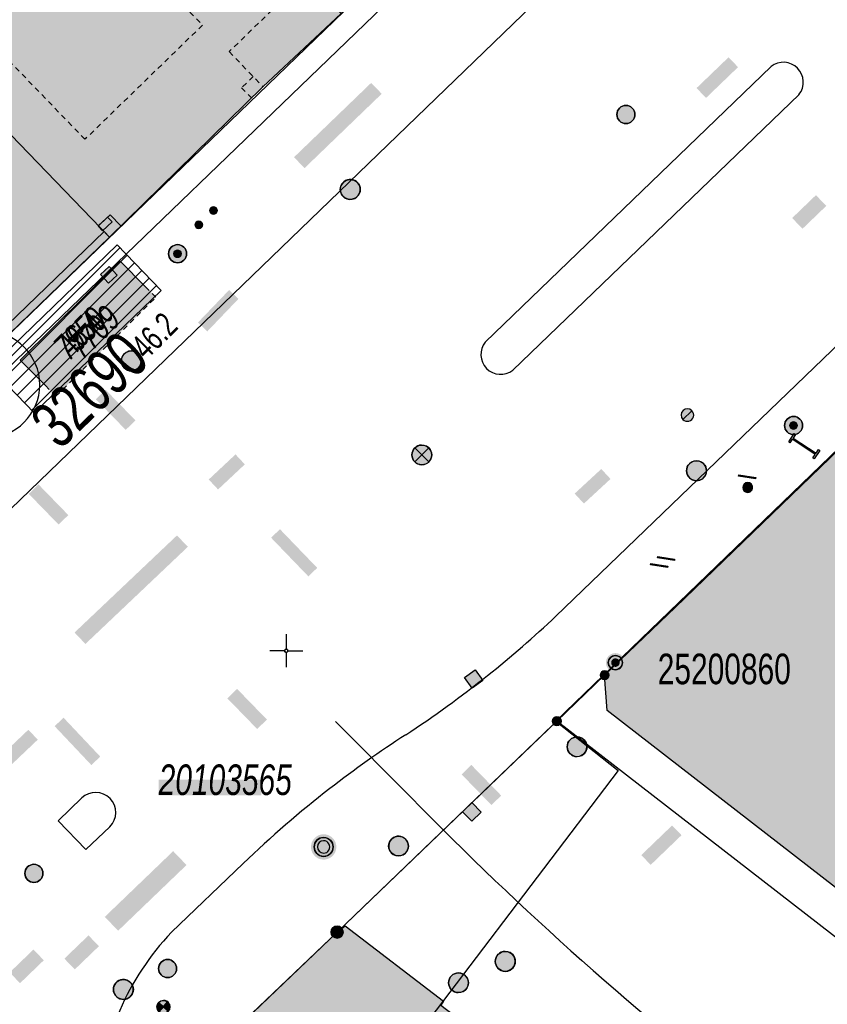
# Model space of a CAD drawing. Header units: metres. Extents: x 2695560 to 2696939, y 1260491 to 1262050.
# Tile 669 of 1005: x 2696066 to 2696097, y 1261336 to 1261374. Entities that reach past the tile are written whole.
import ezdxf

# ---------------------------------------------------------------- set-up
doc = ezdxf.new("R2010")
doc.units = ezdxf.units.M
doc.linetypes.add('AUSGEZOGEN', pattern=[0])
doc.linetypes.add('VERDECKT2_S2', pattern=[0.36, 0.2, -0.16])
for name, color, linetype in [('XR$1$AV_Flächen (EO)', 7, 'AUSGEZOGEN'), ('XR$1$AV_Gebäudeflächen (BB)', 7, 'AUSGEZOGEN'), ('XR$1$AV_Gebäudeflächen (EO)', 7, 'AUSGEZOGEN'), ('XR$1$AV_Gebäudeflächen ut.', 7, 'AUSGEZOGEN'), ('XR$1$AV_Grenzpunkte', 7, 'AUSGEZOGEN'), ('XR$1$AV_Haus-Nr.', 7, 'AUSGEZOGEN'), ('XR$1$AV_Höhenfixpunkt-Nr.', 7, 'AUSGEZOGEN'), ('XR$1$AV_Höhenfixpunkte', 7, 'AUSGEZOGEN'), ('XR$1$AV_Koordinatennetzpunkte', 7, 'AUSGEZOGEN'), ('XR$1$AV_Lagefixpunkt-Nr.', 7, 'AUSGEZOGEN'), ('XR$1$AV_Lagefixpunkte', 7, 'AUSGEZOGEN'), ('XR$1$AV_Linien (BB)', 7, 'AUSGEZOGEN'), ('XR$1$AV_Linien (EO)', 7, 'AUSGEZOGEN'), ('XR$1$AV_Proj. EO-Gebäude', 7, 'AUSGEZOGEN'), ('XR$1$AV_Proj. Gebäude-ID', 7, 'AUSGEZOGEN'), ('XR$1$AV_Proj. Haus-Nr.', 7, 'AUSGEZOGEN'), ('XR$1$AV_Proj. Versicherung-Nr.', 7, 'AUSGEZOGEN'), ('XR$1$AV_Versicherung-Nr.', 7, 'AUSGEZOGEN'), ('XR$1$AW_LK_Schachtdeckel', 24, 'AUSGEZOGEN'), ('XR$1$EW_LK_Bauwerk', 1, 'AUSGEZOGEN'), ('XR$1$EW_LK_Knoten', 1, 'AUSGEZOGEN'), ('XR$1$GR_Baum', 94, 'AUSGEZOGEN'), ('XR$1$Liegenschaftsgrenzen', 7, 'AUSGEZOGEN'), ('XR$1$PFAV', 255, 'AUSGEZOGEN'), ('XR$1$PFAW', 255, 'AUSGEZOGEN'), ('XR$1$PFEW', 255, 'AUSGEZOGEN'), ('XR$1$PFWA', 255, 'AUSGEZOGEN'), ('XR$1$RAEW', 8, 'AUSGEZOGEN'), ('XR$1$RP_Abstandslinie', 7, 'AUSGEZOGEN'), ('XR$1$WA_LK_Absperrarmatur', 171, 'AUSGEZOGEN'), ('XR$1$WA_LK_Rohrleitungsteil', 171, 'AUSGEZOGEN')]:
    doc.layers.add(name, color=color, linetype=linetype)
doc.styles.add('ARIAL', font='arial.ttf')

# ---------------------------------------------------------------- blocks, each defined once
blk = doc.blocks.new('COMPLEXOBJECT_93')
at = {"layer": 'XR$1$AV_Linien (BB)', "color": 7, "linetype": 'AUSGEZOGEN', "transparency": 33554687}
for p, q in [((6082.559, 11361.733), (6093.415, 11372.201)), ((6094.472, 11371.137), (6083.603, 11360.657))]:
    blk.add_line(p, q, dxfattribs=at)
for centre, start, end in [((6093.881, 11371.607), 321.4935, 128.1283), ((6083.146, 11361.258), 141.0027, 307.2678)]:
    blk.add_arc(centre, 0.755, start, end, dxfattribs=at)
blk = doc.blocks.new('COMPLEXOBJECT_507')
at = {"layer": 'XR$1$AV_Linien (BB)', "color": 7, "linetype": 'AUSGEZOGEN', "transparency": 33554687}
blk.add_line((6066.335, 11343.535), (6067.231, 11344.408), dxfattribs=at)
blk.add_lwpolyline([(6068.3, 11343.311), (6067.381, 11342.444), (6066.335, 11343.535)], dxfattribs=at)
blk.add_arc((6067.757, 11343.852), 0.766, 315.112, 133.4068, dxfattribs=at)
blk = doc.blocks.new('COMPLEXOBJECT_512')
at = {"layer": 'XR$1$AV_Linien (BB)', "color": 7, "linetype": 'AUSGEZOGEN', "transparency": 33554687}
blk.add_line((6070.639, 11339.302), (6073.367, 11341.92), dxfattribs=at)
for centre, radius, start, end in [((6078.07, 11332.248), 10.246, 136.4899, 176.5012), ((6073.825, 11332.353), 6.004, 175.0341, 196.9075)]:
    blk.add_arc(centre, radius, start, end, dxfattribs=at)
blk = doc.blocks.new('COMPLEXOBJECT_570')
at = {"layer": 'XR$1$AV_Linien (BB)', "color": 7, "linetype": 'AUSGEZOGEN', "transparency": 33554687}
blk.add_line((6085.241, 11351.316), (6111.897, 11376.996), dxfattribs=at)
blk = doc.blocks.new('COMPLEXOBJECT_579')
at = {"layer": 'XR$1$AV_Linien (BB)', "color": 7, "linetype": 'AUSGEZOGEN', "transparency": 33554687}
for centre, radius, start, end in [((6056.332, 11381.975), 42.14, 308.6407, 313.3174), ((6056.663, 11381.611), 41.648, 303.3111, 308.5967), ((6101.791, 11312.366), 41.005, 122.8704, 127.805), ((6101.731, 11312.442), 40.908, 127.8036, 133.8964)]:
    blk.add_arc(centre, radius, start, end, dxfattribs=at)
blk = doc.blocks.new('COMPLEXOBJECT_580')
at = {"layer": 'XR$1$AV_Linien (BB)', "color": 7, "linetype": 'AUSGEZOGEN', "transparency": 33554687}
blk.add_lwpolyline([(6136.627, 11424.848), (6097.926, 11387.652), (6064.172, 11355.04)], dxfattribs=at)
blk = doc.blocks.new('COMPLEXOBJECT_1003')
at = {"layer": 'XR$1$AV_Linien (EO)', "color": 7, "linetype": 'AUSGEZOGEN', "transparency": 33554687}
blk.add_line((6079.729, 11344.44), (6076.867, 11347.31), dxfattribs=at)
blk.add_arc((6170.06, 11432.466), 126.128, 224.25949, 232.43054, dxfattribs=at)
blk = doc.blocks.new('COMPLEXOBJECT_1418')
at = {"layer": 'XR$1$Liegenschaftsgrenzen', "color": 7, "linetype": 'AUSGEZOGEN', "transparency": 33554687}
blk.add_lwpolyline([(6124.23, 11384.94), (6087.09, 11349.07), (6085.277, 11347.328)], dxfattribs=at)
blk = doc.blocks.new('BWAV1')
at = {"layer": 'XR$1$PFAV', "transparency": 33554687}
blk.add_hatch(color=7, dxfattribs=at).paths.add_polyline_path([(0.67, 0), (0.656, 0.135), (0.616, 0.264), (0.55, 0.383), (0.462, 0.486), (0.354, 0.569), (0.233, 0.628), (0.101, 0.662), (-0.034, 0.669), (-0.168, 0.649), (-0.295, 0.602), (-0.41, 0.53), (-0.508, 0.436), (-0.586, 0.325), (-0.639, 0.201), (-0.667, 0.068), (-0.667, -0.068), (-0.639, -0.201), (-0.586, -0.325), (-0.508, -0.436), (-0.41, -0.53), (-0.295, -0.602), (-0.168, -0.649), (-0.034, -0.669), (0.101, -0.662), (0.233, -0.628), (0.354, -0.569), (0.462, -0.486), (0.55, -0.383), (0.616, -0.264), (0.656, -0.135)])
at = {"color": 7, "transparency": 33554687}
for radius, start, end in [(0.5, 91.1948, 268.8052), (0.326, 91.1948, 268.8052), (0.5, 268.8052, 91.1948), (0.326, 268.8052, 91.1948)]:
    blk.add_arc((0, 0), radius, start, end, dxfattribs=at)
at = {"layer": 'XR$1$PFAV', "transparency": 33554687}
blk.add_circle((0, 0), 0.5, dxfattribs=at)
blk = doc.blocks.new('BAV15')
at = {"layer": 'XR$1$PFAV', "transparency": 33554687}
blk.add_hatch(color=7, dxfattribs=at).paths.add_polyline_path([(0.5, 0), (0.49, 0.101), (0.459, 0.197), (0.41, 0.286), (0.344, 0.362), (0.264, 0.424), (0.174, 0.469), (0.076, 0.494), (-0.025, 0.499), (-0.125, 0.484), (-0.22, 0.449), (-0.306, 0.395), (-0.379, 0.326), (-0.437, 0.243), (-0.477, 0.15), (-0.497, 0.051), (-0.497, -0.051), (-0.477, -0.15), (-0.437, -0.243), (-0.379, -0.326), (-0.306, -0.395), (-0.22, -0.449), (-0.125, -0.484), (-0.025, -0.499), (0.076, -0.494), (0.174, -0.469), (0.264, -0.424), (0.344, -0.362), (0.41, -0.286), (0.459, -0.197), (0.49, -0.101)])
at = {"color": 7, "transparency": 33554687}
for start, end in [(90, 270), (270, 90)]:
    blk.add_arc((0, 0), 0.5, start, end, dxfattribs=at)
at = {"layer": 'XR$1$PFAV', "transparency": 33554687}
blk.add_circle((0, 0), 0.5, dxfattribs=at)
blk = doc.blocks.new('BWAV18')
at = {"true_color": 0x000000, "transparency": 33554687}
blk.add_hatch(color=18, dxfattribs=at).paths.add_polyline_path([(0.3, 0), (0.294, 0.06), (0.276, 0.118), (0.246, 0.171), (0.207, 0.217), (0.159, 0.255), (0.104, 0.281), (0.045, 0.297), (-0.015, 0.3), (-0.075, 0.29), (-0.132, 0.269), (-0.184, 0.237), (-0.228, 0.195), (-0.262, 0.146), (-0.286, 0.09), (-0.298, 0.03), (-0.298, -0.03), (-0.286, -0.09), (-0.262, -0.146), (-0.228, -0.195), (-0.184, -0.237), (-0.132, -0.269), (-0.075, -0.29), (-0.015, -0.3), (0.045, -0.297), (0.104, -0.281), (0.159, -0.255), (0.207, -0.217), (0.246, -0.171), (0.276, -0.118), (0.294, -0.06)])
at = {"layer": 'XR$1$PFAV', "transparency": 33554687}
blk.add_hatch(color=7, dxfattribs=at).paths.add_polyline_path([(0.67, 0), (0.656, 0.135), (0.616, 0.264), (0.55, 0.383), (0.462, 0.486), (0.354, 0.569), (0.233, 0.628), (0.101, 0.662), (-0.034, 0.669), (-0.168, 0.649), (-0.295, 0.602), (-0.41, 0.53), (-0.508, 0.436), (-0.586, 0.325), (-0.639, 0.201), (-0.667, 0.068), (-0.667, -0.068), (-0.639, -0.201), (-0.586, -0.325), (-0.508, -0.436), (-0.41, -0.53), (-0.295, -0.602), (-0.168, -0.649), (-0.034, -0.669), (0.101, -0.662), (0.233, -0.628), (0.354, -0.569), (0.462, -0.486), (0.55, -0.383), (0.616, -0.264), (0.656, -0.135)])
at = {"color": 7, "transparency": 33554687}
for start, end in [(91.19481, 268.80519), (268.80519, 91.19481)]:
    blk.add_arc((0, 0), 0.5, start, end, dxfattribs=at)
at = {"layer": 'XR$1$PFAV', "transparency": 33554687}
blk.add_circle((0, 0), 0.5, dxfattribs=at)
blk = doc.blocks.new('BAV2041')
at = {"color": 7, "transparency": 33554687}
for p, q in [((0, 0.5), (0, 0.05)), ((-0.05, 0), (-0.5, 0)), ((0.05, 0), (0.5, 0)), ((0, -0.05), (0, -0.5))]:
    blk.add_line(p, q, dxfattribs=at)
blk.add_circle((0, 0), 0.05, dxfattribs=at)
for start, end in [(90, 270), (270, 90)]:
    blk.add_arc((0, 0), 0.05, start, end, dxfattribs=at)
blk = doc.blocks.new('WBGR1')
at = {"color": 94, "transparency": 33554687}
for radius, start, end in [(1, 90, 270), (1, 270, 90), (0.05, 90, 270), (0.05, 270, 90)]:
    blk.add_arc((0, 0), radius, start, end, dxfattribs=at)
blk = doc.blocks.new('BAW2082')
at = {"layer": 'XR$1$PFAW', "transparency": 33554687}
blk.add_hatch(color=7, dxfattribs=at).paths.add_polyline_path([(0.509, -0.003), (0.499, 0.098), (0.469, 0.194), (0.42, 0.283), (0.354, 0.359), (0.274, 0.421), (0.183, 0.466), (0.085, 0.491), (-0.016, 0.496), (-0.116, 0.481), (-0.211, 0.446), (-0.297, 0.392), (-0.37, 0.323), (-0.428, 0.24), (-0.468, 0.147), (-0.488, 0.047), (-0.488, -0.054), (-0.468, -0.153), (-0.428, -0.246), (-0.37, -0.329), (-0.297, -0.398), (-0.211, -0.452), (-0.116, -0.487), (-0.016, -0.502), (0.085, -0.497), (0.183, -0.472), (0.274, -0.427), (0.354, -0.366), (0.42, -0.289), (0.469, -0.2), (0.499, -0.104)])
at = {"transparency": 33554687}
for start, end in [(91.1948, 268.8052), (268.8052, 91.1948)]:
    blk.add_arc((0.01, 0), 0.5, start, end, dxfattribs=at)
at = {"layer": 'XR$1$PFAW', "transparency": 33554687}
blk.add_circle((0.009, -0.003), 0.5, dxfattribs=at)
blk = doc.blocks.new('BAW2088')
at = {"layer": 'XR$1$PFAW', "transparency": 33554687}
blk.add_hatch(color=253, dxfattribs=at).paths.add_polyline_path([(0.51, 0), (0.5, 0.101), (0.47, 0.197), (0.421, 0.286), (0.355, 0.362), (0.275, 0.424), (0.184, 0.469), (0.086, 0.494), (-0.015, 0.499), (-0.115, 0.484), (-0.21, 0.449), (-0.296, 0.395), (-0.369, 0.326), (-0.427, 0.243), (-0.467, 0.15), (-0.487, 0.051), (-0.487, -0.051), (-0.467, -0.15), (-0.427, -0.243), (-0.369, -0.326), (-0.296, -0.395), (-0.21, -0.449), (-0.115, -0.484), (-0.015, -0.499), (0.086, -0.494), (0.184, -0.469), (0.275, -0.424), (0.355, -0.362), (0.421, -0.286), (0.47, -0.197), (0.5, -0.101)])
at = {"transparency": 33554687}
for start, end in [(91.1948, 268.8052), (268.8052, 91.1948)]:
    blk.add_arc((0.01, 0), 0.5, start, end, dxfattribs=at)
at = {"layer": 'XR$1$PFAW', "transparency": 33554687}
blk.add_circle((0.01, 0), 0.5, dxfattribs=at)
blk = doc.blocks.new('BAW2089')
at = {"layer": 'XR$1$PFAW', "transparency": 33554687}
blk.add_hatch(color=7, dxfattribs=at).paths.add_polyline_path([(-0.5, 0.5), (-0.5, -0.5), (0.5, -0.5), (0.5, 0.5)])
at = {"transparency": 33554687}
blk.add_lwpolyline([(-0.5, 0.5), (0.5, 0.5), (0.5, -0.5), (-0.5, -0.5), (-0.5, 0.5)], close=True, dxfattribs=at)
at = {"layer": 'XR$1$PFAW', "transparency": 33554687}
blk.add_lwpolyline([(-0.5, 0.5), (0.5, 0.5), (0.5, -0.5), (-0.5, -0.5), (-0.5, 0.5)], close=True, dxfattribs=at)
blk = doc.blocks.new('BWA2013')
at = {"true_color": 0x000000, "transparency": 33554687}
blk.add_hatch(color=18, dxfattribs=at).paths.add_polyline_path([(-0.291, -0.409), (0.352, 0.357), (0.291, 0.409), (-0.352, -0.357)])
at = {"transparency": 33554687}
blk.add_lwpolyline([(-0.291, -0.409), (-0.352, -0.357), (0.291, 0.409), (0.352, 0.357), (-0.291, -0.409)], close=True, dxfattribs=at)
blk = doc.blocks.new('BWA965')
at = {"layer": 'XR$1$PFWA', "transparency": 33554687}
blk.add_hatch(color=7, dxfattribs=at).paths.add_polyline_path([(0, 0.5), (-0.051, 0.497), (-0.101, 0.49), (-0.15, 0.477), (-0.197, 0.459), (-0.243, 0.437), (-0.286, 0.41), (-0.326, 0.379), (-0.362, 0.344), (-0.395, 0.306), (-0.424, 0.264), (-0.449, 0.22), (-0.469, 0.174), (-0.484, 0.125), (-0.494, 0.076), (-0.499, 0.025), (-0.499, -0.025), (-0.494, -0.076), (-0.484, -0.125), (-0.469, -0.174), (-0.449, -0.22), (-0.424, -0.264), (-0.395, -0.306), (-0.362, -0.344), (-0.326, -0.379), (-0.286, -0.41), (-0.243, -0.437), (-0.197, -0.459), (-0.15, -0.477), (-0.101, -0.49), (-0.051, -0.497), (0, -0.5), (0.051, -0.497), (0.101, -0.49), (0.15, -0.477), (0.197, -0.459), (0.243, -0.437), (0.286, -0.41), (0.326, -0.379), (0.362, -0.344), (0.395, -0.306), (0.424, -0.264), (0.449, -0.22), (0.469, -0.174), (0.484, -0.125), (0.494, -0.076), (0.499, -0.025), (0.499, 0.025), (0.494, 0.076), (0.484, 0.125), (0.469, 0.174), (0.449, 0.22), (0.424, 0.264), (0.395, 0.306), (0.362, 0.344), (0.326, 0.379), (0.286, 0.41), (0.243, 0.437), (0.197, 0.459), (0.15, 0.477), (0.101, 0.49), (0.051, 0.497)])
at = {"transparency": 33554687}
blk.add_line((0, 0.5), (0, -0.5), dxfattribs=at)
for start, end in [(90, 270), (270, 90)]:
    blk.add_arc((0, 0), 0.5, start, end, dxfattribs=at)
blk = doc.blocks.new('BEWLP2574')
at = {"layer": 'XR$1$PFEW', "transparency": 33554687}
blk.add_hatch(color=7, dxfattribs=at).paths.add_polyline_path([(-0.5, 0), (-0.497, -0.051), (-0.489, -0.101), (-0.477, -0.15), (-0.459, -0.198), (-0.437, -0.243), (-0.41, -0.286), (-0.379, -0.326), (-0.344, -0.363), (-0.306, -0.396), (-0.264, -0.425), (-0.22, -0.449), (-0.173, -0.469), (-0.125, -0.485), (-0.075, -0.495), (-0.025, -0.5), (0.026, -0.5), (0.076, -0.495), (0.126, -0.485), (0.174, -0.469), (0.221, -0.449), (0.265, -0.425), (0.306, -0.396), (0.345, -0.363), (0.38, -0.326), (0.411, -0.286), (0.437, -0.243), (0.46, -0.198), (0.477, -0.15), (0.49, -0.101), (0.498, -0.051), (0.5, 0), (0.498, 0.05), (0.49, 0.1), (0.477, 0.149), (0.46, 0.197), (0.437, 0.242), (0.411, 0.285), (0.38, 0.325), (0.345, 0.362), (0.306, 0.395), (0.265, 0.424), (0.221, 0.448), (0.174, 0.468), (0.126, 0.484), (0.076, 0.494), (0.026, 0.499), (-0.025, 0.499), (-0.075, 0.494), (-0.125, 0.484), (-0.173, 0.468), (-0.22, 0.448), (-0.264, 0.424), (-0.306, 0.395), (-0.344, 0.362), (-0.379, 0.325), (-0.41, 0.285), (-0.437, 0.242), (-0.459, 0.197), (-0.477, 0.149), (-0.489, 0.1), (-0.497, 0.05)])
at = {"color": 1, "transparency": 33554687}
for start, end in [(90, 180), (0, 90), (180, 270), (270, 0)]:
    blk.add_arc((0, 0), 0.5, start, end, dxfattribs=at)
at = {"layer": 'XR$1$PFEW', "transparency": 33554687}
blk.add_circle((0, 0), 0.5, dxfattribs=at)
blk = doc.blocks.new('BEWLP2549_S')
at = {"layer": 'XR$1$PFEW', "transparency": 33554687}
blk.add_hatch(color=7, dxfattribs=at).paths.add_polyline_path([(0.5, 0), (0.49, 0.101), (0.459, 0.197), (0.41, 0.286), (0.344, 0.362), (0.264, 0.424), (0.174, 0.469), (0.076, 0.494), (-0.025, 0.499), (-0.125, 0.484), (-0.22, 0.449), (-0.306, 0.395), (-0.379, 0.326), (-0.437, 0.243), (-0.477, 0.15), (-0.497, 0.051), (-0.497, -0.051), (-0.477, -0.15), (-0.437, -0.243), (-0.379, -0.326), (-0.306, -0.395), (-0.22, -0.449), (-0.125, -0.484), (-0.025, -0.499), (0.076, -0.494), (0.174, -0.469), (0.264, -0.424), (0.344, -0.362), (0.41, -0.286), (0.459, -0.197), (0.49, -0.101)])
at = {"color": 1, "transparency": 33554687}
for p, q in [((0.354, -0.354), (-0.354, 0.354)), ((-0.354, -0.354), (0.354, 0.354))]:
    blk.add_line(p, q, dxfattribs=at)
for start, end in [(91.3809, 268.6191), (268.6191, 91.3809)]:
    blk.add_arc((0, 0), 0.5, start, end, dxfattribs=at)
at = {"layer": 'XR$1$PFEW', "transparency": 33554687}
blk.add_circle((0, 0), 0.5, dxfattribs=at)
blk = doc.blocks.new('BEWLP2515')
at = {"layer": 'XR$1$PFEW', "transparency": 33554687}
blk.add_hatch(color=7, dxfattribs=at).paths.add_polyline_path([(1, 0.5), (0, 0.5), (0, -0.5), (1, -0.5)])
at = {"layer": 'XR$1$RAEW', "transparency": 33554687}
blk.add_hatch(color=1, dxfattribs=at).paths.add_polyline_path([(1, 0.5), (0, 0.5), (0, -0.5), (1, -0.5)])
at = {"color": 1, "transparency": 33554687}
blk.add_lwpolyline([(0, 0.5), (1, 0.5), (1, -0.5), (0, -0.5), (0, 0.5)], close=True, dxfattribs=at)
at = {"layer": 'XR$1$PFEW', "transparency": 33554687}
for p, q in [((0, -0.5), (0, 0.5)), ((0, 0.5), (1, 0.5)), ((1, 0.5), (1, -0.5)), ((1, -0.5), (0, -0.5))]:
    blk.add_line(p, q, dxfattribs=at)
blk = doc.blocks.new('BEWLP2561')
at = {"layer": 'XR$1$PFEW', "transparency": 33554687}
blk.add_hatch(color=7, dxfattribs=at).paths.add_polyline_path([(0.488, 0), (0.478, 0.101), (0.448, 0.197), (0.399, 0.286), (0.333, 0.362), (0.253, 0.424), (0.162, 0.469), (0.064, 0.494), (-0.037, 0.499), (-0.137, 0.484), (-0.232, 0.449), (-0.318, 0.395), (-0.391, 0.326), (-0.449, 0.243), (-0.489, 0.15), (-0.509, 0.051), (-0.509, -0.051), (-0.489, -0.15), (-0.449, -0.243), (-0.391, -0.326), (-0.318, -0.395), (-0.232, -0.449), (-0.137, -0.484), (-0.037, -0.499), (0.064, -0.494), (0.162, -0.469), (0.253, -0.424), (0.333, -0.362), (0.399, -0.286), (0.448, -0.197), (0.478, -0.101)])
at = {"layer": 'XR$1$RAEW', "transparency": 33554687}
for points in [[(-0.324, -0.38), (-0.009, 0.003), (-0.38, 0.325), (-0.396, 0.305), (-0.411, 0.285), (-0.425, 0.263), (-0.438, 0.242), (-0.449, 0.219), (-0.46, 0.196), (-0.469, 0.172), (-0.477, 0.148), (-0.484, 0.124), (-0.49, 0.099), (-0.494, 0.074), (-0.497, 0.049), (-0.499, 0.024), (-0.5, -0.001), (-0.499, -0.027), (-0.497, -0.052), (-0.494, -0.077), (-0.489, -0.102), (-0.484, -0.127), (-0.477, -0.151), (-0.468, -0.175), (-0.459, -0.198), (-0.448, -0.221), (-0.436, -0.244), (-0.423, -0.266), (-0.409, -0.287), (-0.394, -0.307), (-0.378, -0.327), (-0.361, -0.346), (-0.343, -0.363)], [(0.306, 0.386), (0, 0), (0.381, -0.325), (0.397, -0.305), (0.411, -0.284), (0.425, -0.262), (0.438, -0.24), (0.449, -0.217), (0.459, -0.193), (0.468, -0.169), (0.476, -0.144), (0.483, -0.12), (0.488, -0.094), (0.492, -0.069), (0.494, -0.043), (0.495, -0.018), (0.495, 0.008), (0.494, 0.034), (0.491, 0.059), (0.487, 0.084), (0.482, 0.11), (0.475, 0.134), (0.468, 0.159), (0.459, 0.183), (0.448, 0.206), (0.437, 0.229), (0.424, 0.252), (0.41, 0.273), (0.395, 0.294), (0.379, 0.314), (0.362, 0.334), (0.345, 0.352), (0.326, 0.37)]]:
    blk.add_hatch(color=1, dxfattribs=at).paths.add_polyline_path(points)
at = {"color": 1, "transparency": 33554687}
for p, q in [((0.381, -0.325), (-0.38, 0.325)), ((-0.324, -0.38), (0.306, 0.386))]:
    blk.add_line(p, q, dxfattribs=at)
for start, end in [(91.38095, 268.61905), (268.61905, 91.38095)]:
    blk.add_arc((0, 0), 0.5, start, end, dxfattribs=at)
at = {"layer": 'XR$1$PFEW', "transparency": 33554687}
blk.add_circle((-0.012, 0, -0.993), 0.5, dxfattribs=at)
at = {"layer": 'XR$1$RAEW', "color": 1, "transparency": 33554687}
for points in [[(-0.324, -0.38), (-0.009, 0.003), (-0.38, 0.325)], [(0.306, 0.386), (0, 0), (0.381, -0.325)]]:
    blk.add_lwpolyline(points, dxfattribs=at)
for centre, start, end in [((0, 0), 139.48209, 229.51105), ((-0.004, -0.006), 320.36586, 51.63478)]:
    blk.add_arc(centre, 0.5, start, end, dxfattribs=at)
blk = doc.blocks.new('BEW957')
at = {"layer": 'XR$1$RAEW', "transparency": 33554687}
blk.add_hatch(color=1, dxfattribs=at).paths.add_polyline_path([(-0.5, 0), (-0.5, -0.05), (-0.49, -0.1), (-0.48, -0.15), (-0.46, -0.2), (-0.44, -0.24), (-0.41, -0.29), (-0.38, -0.33), (-0.34, -0.36), (-0.31, -0.4), (-0.26, -0.42), (-0.22, -0.45), (-0.17, -0.47), (-0.13, -0.48), (-0.08, -0.49), (-0.03, -0.5), (0.03, -0.5), (0.08, -0.49), (0.13, -0.48), (0.17, -0.47), (0.22, -0.45), (0.26, -0.42), (0.31, -0.4), (0.34, -0.36), (0.38, -0.33), (0.41, -0.29), (0.44, -0.24), (0.46, -0.2), (0.48, -0.15), (0.49, -0.1), (0.5, -0.05), (0.5, 0), (0.5, 0.05), (0.49, 0.1), (0.48, 0.15), (0.46, 0.2), (0.44, 0.24), (0.41, 0.29), (0.38, 0.33), (0.34, 0.36), (0.31, 0.4), (0.26, 0.42), (0.22, 0.45), (0.17, 0.47), (0.13, 0.48), (0.08, 0.49), (0.03, 0.5), (-0.03, 0.5), (-0.08, 0.49), (-0.13, 0.48), (-0.17, 0.47), (-0.22, 0.45), (-0.26, 0.42), (-0.31, 0.4), (-0.34, 0.36), (-0.38, 0.33), (-0.41, 0.29), (-0.44, 0.24), (-0.46, 0.2), (-0.48, 0.15), (-0.49, 0.1), (-0.5, 0.05)])
at = {"color": 1, "transparency": 33554687}
for start, end in [(90, 180), (180, 270), (0, 90), (270, 0)]:
    blk.add_arc((0, 0), 0.5, start, end, dxfattribs=at)
at = {"layer": 'XR$1$RAEW', "color": 1, "transparency": 33554687}
blk.add_circle((0, 0), 0.5, dxfattribs=at)
blk = doc.blocks.new('BEWLP2514')
at = {"layer": 'XR$1$PFEW', "transparency": 33554687}
blk.add_hatch(color=7, dxfattribs=at).paths.add_polyline_path([(0.5, 0), (-0.5, 0), (-0.5, -0.5), (0.5, -0.5)])
at = {"color": 1, "transparency": 33554687}
blk.add_lwpolyline([(-0.5, 0), (0.5, 0), (0.5, -0.5), (-0.5, -0.5), (-0.5, 0)], close=True, dxfattribs=at)
at = {"layer": 'XR$1$PFEW', "transparency": 33554687}
for p, q in [((-0.5, -0.5), (-0.5, 0)), ((-0.5, 0), (0.5, 0)), ((0.5, 0), (0.5, -0.5)), ((0.5, -0.5), (-0.5, -0.5))]:
    blk.add_line(p, q, dxfattribs=at)
blk = doc.blocks.new('BWEW2051')
at = {"transparency": 33554687}
blk.add_hatch(color=1, dxfattribs=at).paths.add_polyline_path([(1.025, -0.174), (1.025, 0.171), (0.975, 0.171), (0.975, 0.025), (0.025, 0.025), (0.025, 0.171), (-0.025, 0.171), (-0.025, -0.174), (0.025, -0.174), (0.025, -0.025), (0.975, -0.025), (0.975, -0.174)])
at = {"color": 1, "transparency": 33554687}
blk.add_lwpolyline([(1.025, -0.174), (0.975, -0.174), (0.975, -0.025), (0.025, -0.025), (0.025, -0.174), (-0.025, -0.174), (-0.025, 0.171), (0.025, 0.171), (0.025, 0.025), (0.975, 0.025), (0.975, 0.171), (1.025, 0.171), (1.025, -0.174)], close=True, dxfattribs=at)

msp = doc.modelspace()

# ---------------------------------------------------------------- hatches: boundary and pattern name
at = {"transparency": 33554687}
for points in [[(2696091.551, 1261371.192), (2696091.912, 1261370.818), (2696093.127, 1261371.988), (2696092.766, 1261372.362)], [(2696076.264, 1261368.565), (2696076.664, 1261368.151), (2696079.594, 1261370.975), (2696079.194, 1261371.39)], [(2696095.182, 1261366.254), (2696095.575, 1261365.846), (2696096.478, 1261366.716), (2696096.085, 1261367.124)], [(2696072.618, 1261362.286), (2696072.972, 1261361.948), (2696074.153, 1261363.182), (2696073.8, 1261363.52)], [(2696069.108, 1261359.728), (2696068.738, 1261359.368), (2696069.872, 1261358.204), (2696070.242, 1261358.564)], [(2696073.024, 1261356.318), (2696073.379, 1261355.94), (2696074.396, 1261356.894), (2696074.041, 1261357.272)], [(2696086.922, 1261355.783), (2696087.273, 1261355.404), (2696088.284, 1261356.339), (2696087.933, 1261356.718)], [(2696066.56, 1261356.131), (2696066.19, 1261355.772), (2696067.322, 1261354.607), (2696067.692, 1261354.966)], [(2696067.929, 1261350.504), (2696068.342, 1261350.069), (2696072.231, 1261353.76), (2696071.819, 1261354.194)], [(2696075.729, 1261354.43), (2696075.393, 1261354.106), (2696076.808, 1261352.637), (2696077.144, 1261352.96)], [(2696090.077, 1261349.126), (2696090.077, 1261348.523), (2696094.002, 1261348.523), (2696094.002, 1261349.126)], [(2696074.102, 1261348.361), (2696073.732, 1261348.002), (2696074.864, 1261346.837), (2696075.234, 1261347.196)], [(2696067.512, 1261347.265), (2696067.172, 1261346.945), (2696068.566, 1261345.468), (2696068.905, 1261345.788)], [(2696064.952, 1261345.647), (2696065.31, 1261345.271), (2696066.532, 1261346.433), (2696066.174, 1261346.809)], [(2696082.998, 1261345.472), (2696082.628, 1261345.112), (2696083.762, 1261343.948), (2696084.132, 1261344.308)], [(2696071.123, 1261344.915), (2696071.123, 1261344.312), (2696075.023, 1261344.312), (2696075.023, 1261344.915)], [(2696089.452, 1261342.046), (2696089.81, 1261341.675), (2696090.98, 1261342.802), (2696090.622, 1261343.173)], [(2696069.077, 1261339.699), (2696069.584, 1261339.172), (2696072.181, 1261341.669), (2696071.674, 1261342.196)], [(2696067.542, 1261338.112), (2696067.937, 1261337.701), (2696068.854, 1261338.584), (2696068.459, 1261338.995)], [(2696065.465, 1261337.586), (2696065.858, 1261337.179), (2696066.761, 1261338.05), (2696066.368, 1261338.457)]]:
    msp.add_hatch(color=7, dxfattribs=at).paths.add_polyline_path(points)
at = {"layer": 'XR$1$AV_Gebäudeflächen (BB)', "true_color": 0xd2d2d2, "transparency": 33554687}
for points in [[(2696083.923, 1261379.667), (2696057.344, 1261407.234), (2696042.684, 1261393.106), (2696069.259, 1261365.532), (2696075.084, 1261371.245), (2696078.056, 1261374.021)], [(2696125.2, 1261384.75), (2696090.756, 1261351.464), (2696088.06, 1261348.88), (2696088.162, 1261347.542), (2696099.076, 1261339.071), (2696099.767, 1261339.032), (2696117.954, 1261356.568), (2696119.27, 1261355.203), (2696137.801, 1261373.07), (2696136.356, 1261374.56), (2696135.968, 1261374.184), (2696131.851, 1261378.383), (2696131.909, 1261378.439), (2696125.498, 1261385.038)], [(2696071.315, 1261332.825), (2696076.262, 1261329.042), (2696076.318, 1261329.115), (2696102.234, 1261309.288), (2696125.3, 1261291.641), (2696130.933, 1261298.844), (2696092.389, 1261328.285), (2696081.833, 1261336.348), (2696081.944, 1261336.494), (2696078.2, 1261339.353), (2696077.9, 1261339.12)]]:
    msp.add_hatch(color=254, dxfattribs=at).paths.add_polyline_path(points)
at = {"layer": 'XR$1$AV_Gebäudeflächen (EO)', "true_color": 0xebebeb, "transparency": 33554687}
msp.add_hatch(color=7, dxfattribs=at).paths.add_polyline_path([(2696067.221, 1261359.488), (2696071.02, 1261363.241), (2696070.626, 1261363.639), (2696069.663, 1261364.613), (2696065.859, 1261360.855), (2696066.828, 1261359.887)])
at = {"layer": 'XR$1$AV_Gebäudeflächen ut.', "true_color": 0xf5f5f5, "transparency": 33554687}
msp.add_hatch(color=7, dxfattribs=at).paths.add_polyline_path([(2696031.249, 1261373.698), (2696051.862, 1261352.31), (2696050.435, 1261350.935), (2696052.24, 1261349.079), (2696054.087, 1261350.876), (2696069.259, 1261365.532), (2696042.684, 1261393.106), (2696057.344, 1261407.234), (2696083.923, 1261379.667), (2696084.751, 1261380.482), (2696079.398, 1261386.045), (2696074.003, 1261391.653), (2696063.822, 1261402.205), (2696061.261, 1261404.827), (2696033.879, 1261433.206), (2696026.389, 1261425.978), (2696045.687, 1261405.953), (2696037.681, 1261398.239), (2696036.209, 1261396.819), (2696037.363, 1261395.623), (2696037.381, 1261395.631), (2696037.399, 1261395.638), (2696037.417, 1261395.645), (2696037.436, 1261395.652), (2696037.454, 1261395.659), (2696037.472, 1261395.665), (2696037.491, 1261395.672), (2696037.509, 1261395.678), (2696037.528, 1261395.684), (2696037.546, 1261395.69), (2696037.565, 1261395.696), (2696037.584, 1261395.702), (2696037.602, 1261395.707), (2696037.621, 1261395.712), (2696037.64, 1261395.717), (2696037.659, 1261395.722), (2696037.678, 1261395.727), (2696037.697, 1261395.732), (2696037.716, 1261395.736), (2696037.735, 1261395.74), (2696037.754, 1261395.744), (2696037.773, 1261395.748), (2696037.792, 1261395.751), (2696037.812, 1261395.755), (2696037.831, 1261395.758), (2696037.85, 1261395.761), (2696037.87, 1261395.764), (2696037.889, 1261395.767), (2696037.908, 1261395.769), (2696037.928, 1261395.772), (2696037.947, 1261395.774), (2696038.052, 1261395.783), (2696038.157, 1261395.786), (2696038.263, 1261395.784), (2696038.368, 1261395.777), (2696038.472, 1261395.764), (2696038.576, 1261395.746), (2696038.679, 1261395.723), (2696038.781, 1261395.695), (2696038.88, 1261395.662), (2696038.979, 1261395.623), (2696039.075, 1261395.58), (2696039.168, 1261395.532), (2696039.26, 1261395.479), (2696039.348, 1261395.421), (2696039.433, 1261395.36), (2696039.515, 1261395.294), (2696039.594, 1261395.224), (2696039.669, 1261395.15), (2696039.74, 1261395.072), (2696039.807, 1261394.991), (2696039.87, 1261394.906), (2696039.929, 1261394.819), (2696039.983, 1261394.728), (2696040.032, 1261394.635), (2696040.077, 1261394.54), (2696040.117, 1261394.442), (2696040.152, 1261394.343), (2696040.181, 1261394.241), (2696040.206, 1261394.139), (2696040.225, 1261394.035), (2696040.239, 1261393.931), (2696040.248, 1261393.826), (2696040.251, 1261393.721), (2696040.249, 1261393.615), (2696040.242, 1261393.51), (2696040.229, 1261393.405), (2696040.212, 1261393.301), (2696040.189, 1261393.199), (2696040.16, 1261393.097), (2696040.127, 1261392.997), (2696040.088, 1261392.899), (2696040.045, 1261392.803), (2696039.997, 1261392.709), (2696039.944, 1261392.618), (2696039.887, 1261392.529), (2696039.825, 1261392.444), (2696039.759, 1261392.362), (2696039.689, 1261392.283), (2696039.614, 1261392.208), (2696039.537, 1261392.137), (2696039.455, 1261392.07), (2696039.371, 1261392.007), (2696039.283, 1261391.948), (2696039.193, 1261391.894), (2696039.1, 1261391.844), (2696039.004, 1261391.8), (2696038.906, 1261391.76), (2696038.807, 1261391.725), (2696038.706, 1261391.696), (2696038.603, 1261391.671), (2696038.5, 1261391.652), (2696038.395, 1261391.638), (2696038.29, 1261391.629), (2696038.185, 1261391.626), (2696038.079, 1261391.628), (2696037.974, 1261391.635), (2696037.869, 1261391.648), (2696037.765, 1261391.666), (2696037.663, 1261391.689), (2696037.561, 1261391.717), (2696037.461, 1261391.751), (2696037.363, 1261391.789), (2696037.267, 1261391.833), (2696037.173, 1261391.881), (2696037.082, 1261391.934), (2696036.993, 1261391.991), (2696036.908, 1261392.053), (2696036.826, 1261392.119), (2696036.747, 1261392.189), (2696036.672, 1261392.263), (2696036.601, 1261392.341), (2696036.534, 1261392.422), (2696036.471, 1261392.507), (2696036.413, 1261392.595), (2696036.359, 1261392.685), (2696036.309, 1261392.778), (2696036.265, 1261392.874), (2696036.225, 1261392.972), (2696036.19, 1261393.071), (2696036.161, 1261393.172), (2696036.136, 1261393.275), (2696036.117, 1261393.378), (2696036.103, 1261393.483), (2696036.099, 1261393.519), (2696036.097, 1261393.555), (2696036.094, 1261393.592), (2696036.093, 1261393.628), (2696036.092, 1261393.664), (2696036.091, 1261393.701), (2696036.091, 1261393.737), (2696036.092, 1261393.773), (2696036.094, 1261393.81), (2696036.096, 1261393.846), (2696036.099, 1261393.882), (2696036.102, 1261393.918), (2696036.106, 1261393.954), (2696036.111, 1261393.99), (2696036.116, 1261394.026), (2696036.122, 1261394.062), (2696036.128, 1261394.098), (2696036.136, 1261394.134), (2696036.143, 1261394.169), (2696036.152, 1261394.204), (2696036.161, 1261394.24), (2696036.17, 1261394.275), (2696036.181, 1261394.31), (2696036.191, 1261394.344), (2696036.203, 1261394.379), (2696036.215, 1261394.413), (2696036.228, 1261394.447), (2696036.241, 1261394.481), (2696036.255, 1261394.515), (2696036.269, 1261394.548), (2696036.284, 1261394.581), (2696035.13, 1261395.777), (2696033.677, 1261394.375), (2696031.062, 1261391.851), (2696031.214, 1261391.693), (2696036.049, 1261386.663), (2696027.116, 1261377.989)])
at = {"layer": 'XR$1$AV_Proj. EO-Gebäude', "transparency": 33554687}
h = msp.add_hatch(dxfattribs=at)
h.set_pattern_fill('SCHRAFFUR_601', color=255, scale=0.2, style=0, pattern_type=2)
h.set_pattern_definition([(45, (2695855, 1261000), (-0.5656854, 0.5656854), []), (45, (2695854.71716, 1261000.28284), (-0.5656854, 0.5656854), [])])
h.paths.add_polyline_path([(2696064.729, 1261360.578), (2696066.396, 1261358.852), (2696071.215, 1261363.506), (2696069.548, 1261365.233)], flags=0)

# ---------------------------------------------------------------- linework, layer by layer
at = {"layer": 'XR$1$AV_Flächen (EO)', "color": 7, "linetype": 'VERDECKT2_S2', "transparency": 33554687}
msp.add_line((2696066.828, 1261359.887), (2696067.221, 1261359.488), dxfattribs=at)
at = {"layer": 'XR$1$AV_Flächen (EO)', "color": 7, "linetype": 'AUSGEZOGEN', "transparency": 33554687}
for points in [[(2696050.435, 1261350.935), (2696052.24, 1261349.079), (2696054.087, 1261350.876), (2696069.259, 1261365.532), (2696042.684, 1261393.106), (2696057.344, 1261407.234), (2696083.923, 1261379.667), (2696084.751, 1261380.482)], [(2696070.626, 1261363.639), (2696069.663, 1261364.613), (2696065.859, 1261360.855), (2696066.828, 1261359.887)]]:
    msp.add_lwpolyline(points, dxfattribs=at)
msp.add_lwpolyline([(2696069.051, 1261365.748), (2696053.662, 1261350.883), (2696054.087, 1261350.876), (2696069.259, 1261365.532), (2696069.051, 1261365.748)], close=True, dxfattribs=at)
at = {"layer": 'XR$1$AV_Flächen (EO)', "color": 7, "linetype": 'VERDECKT2_S2', "transparency": 33554687}
msp.add_lwpolyline([(2696067.221, 1261359.488), (2696071.02, 1261363.241), (2696070.626, 1261363.639)], dxfattribs=at)
at = {"layer": 'XR$1$AV_Linien (BB)', "color": 7, "linetype": 'AUSGEZOGEN', "transparency": 33554687}
for p, q in [((2696052.5, 1261348.11), (2696088.41, 1261382.75)), ((2696088.06, 1261348.88), (2696077.9, 1261339.12)), ((2696071.315, 1261332.825), (2696077.9, 1261339.12))]:
    msp.add_line(p, q, dxfattribs=at)
for points in [[(2696069.259, 1261365.532), (2696042.684, 1261393.106), (2696057.344, 1261407.234), (2696083.923, 1261379.667)], [(2696088.06, 1261348.88), (2696090.756, 1261351.464), (2696125.2, 1261384.75)], [(2696083.923, 1261379.667), (2696078.056, 1261374.021), (2696075.084, 1261371.245), (2696069.259, 1261365.532)], [(2696136.356, 1261374.56), (2696137.801, 1261373.07), (2696119.27, 1261355.203), (2696117.954, 1261356.568), (2696099.767, 1261339.032), (2696099.076, 1261339.071), (2696088.162, 1261347.542), (2696088.06, 1261348.88)], [(2696069.259, 1261365.532), (2696054.087, 1261350.876), (2696052.24, 1261349.079), (2696051.507, 1261348.392)], [(2696077.9, 1261339.12), (2696078.2, 1261339.353), (2696081.944, 1261336.494), (2696081.833, 1261336.348), (2696092.389, 1261328.285), (2696130.933, 1261298.844), (2696125.3, 1261291.641), (2696102.234, 1261309.288), (2696076.318, 1261329.115), (2696076.262, 1261329.042), (2696071.315, 1261332.825)]]:
    msp.add_lwpolyline(points, dxfattribs=at)
at = {"layer": 'XR$1$AV_Linien (EO)', "color": 7, "linetype": 'VERDECKT2_S2', "transparency": 33554687}
msp.add_lwpolyline([(2696074.744, 1261377.45), (2696071.807, 1261374.596), (2696072.79, 1261373.585), (2696068.323, 1261369.245), (2696051.56, 1261386.605), (2696055.601, 1261390.537), (2696054.609, 1261391.545), (2696058.44, 1261395.233), (2696059.442, 1261394.192), (2696063.489, 1261398.1), (2696080.218, 1261380.776), (2696075.727, 1261376.439), (2696074.744, 1261377.45)], close=True, dxfattribs=at)
for points in [[(2696078.056, 1261374.021), (2696076.724, 1261375.406), (2696073.8, 1261372.578), (2696075.084, 1261371.245)], [(2696074.714, 1261371.629), (2696074.272, 1261371.204), (2696074.649, 1261370.818)]]:
    msp.add_lwpolyline(points, dxfattribs=at)
at = {"layer": 'XR$1$AV_Linien (EO)', "color": 7, "linetype": 'AUSGEZOGEN', "transparency": 33554687}
msp.add_lwpolyline([(2696069.691, 1261365.956), (2696069.275, 1261366.38), (2696068.843, 1261365.964)], dxfattribs=at)
at = {"layer": 'XR$1$AV_Proj. EO-Gebäude', "color": 8, "linetype": 'AUSGEZOGEN', "transparency": 33554687}
msp.add_lwpolyline([(2696064.729, 1261360.578), (2696066.396, 1261358.852), (2696071.215, 1261363.506), (2696069.548, 1261365.233), (2696064.729, 1261360.578)], close=True, dxfattribs=at)
at = {"layer": 'XR$1$Liegenschaftsgrenzen', "color": 7, "linetype": 'AUSGEZOGEN', "transparency": 33554687}
msp.add_line((2696088.41, 1261382.75), (2696052.5, 1261348.11), dxfattribs=at)
for points in [[(2696155.736, 1261417.519), (2696169.074, 1261404.714), (2696146.949, 1261383.298), (2696148.627, 1261381.571), (2696118.687, 1261352.681), (2696117.426, 1261353.989), (2696104.81, 1261341.825), (2696105.092, 1261341.529), (2696099.86, 1261336.567), (2696086.247, 1261347.138)], [(2696086.247, 1261347.138), (2696077.9, 1261339.12), (2696069.8, 1261331.39)]]:
    msp.add_lwpolyline(points, dxfattribs=at)
at = {"layer": 'XR$1$RP_Abstandslinie', "color": 7, "linetype": 'AUSGEZOGEN', "transparency": 33554687}
for points in [[(2696296.973, 1261550.565), (2696267.85, 1261522.46), (2696232.6, 1261488.43), (2696197.34, 1261454.4), (2696165.35, 1261423.53), (2696133.3, 1261392.59), (2696109.56, 1261369.68), (2696086.21, 1261347.14)], [(2696052.23, 1261349.09), (2696083.92, 1261379.68), (2696115.94, 1261410.58), (2696147.99, 1261441.51), (2696114.89, 1261475.88)], [(2696086.21, 1261347.14), (2696088.58, 1261345.26), (2696076.27, 1261329.05), (2696063.71, 1261316.99)]]:
    msp.add_lwpolyline(points, dxfattribs=at)

# ---------------------------------------------------------------- block references
at = {"layer": 'XR$1$AV_Grenzpunkte', "color": 7, "linetype": 'AUSGEZOGEN', "lineweight": -3, "transparency": 33554687}
for p, xscale, yscale in [((2696088.06, 1261348.88), 0.3249999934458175, 0.3249999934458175), ((2696086.247, 1261347.138), 0.3249999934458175, 0.3249999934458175), ((2696077.9, 1261339.12), 0.4549999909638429, 0.4549999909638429)]:
    msp.add_blockref('BAV15', p, dxfattribs=dict(at, xscale=xscale, yscale=yscale))
at = {"layer": 'XR$1$AV_Höhenfixpunkte', "color": 7, "linetype": 'AUSGEZOGEN', "lineweight": -3, "transparency": 33554687, "xscale": 0.5399999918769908, "yscale": 0.5399999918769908}
msp.add_blockref('BWAV18', (2696088.47, 1261349.36, 437.977), dxfattribs=at)
at = {"layer": 'XR$1$AV_Koordinatennetzpunkte', "color": 7, "linetype": 'AUSGEZOGEN', "lineweight": -3, "transparency": 33554687, "xscale": 1.25, "yscale": 1.25}
msp.add_blockref('BAV2041', (2696075.97, 1261349.81), dxfattribs=at)
at = {"layer": 'XR$1$AV_Lagefixpunkte', "color": 7, "linetype": 'AUSGEZOGEN', "lineweight": -3, "transparency": 33554687, "xscale": 0.7199999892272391, "yscale": 0.7199999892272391}
msp.add_blockref('BWAV1', (2696077.389, 1261342.356, 437.29), dxfattribs=at)
at = {"layer": 'XR$1$AV_Linien (BB)', "color": 7, "linetype": 'AUSGEZOGEN', "lineweight": -3, "transparency": 33554687}
for name in ['COMPLEXOBJECT_570', 'COMPLEXOBJECT_580', 'COMPLEXOBJECT_93', 'COMPLEXOBJECT_579', 'COMPLEXOBJECT_507', 'COMPLEXOBJECT_512']:
    msp.add_blockref(name, (2690000.97, 1249999.81), dxfattribs=at)
at = {"layer": 'XR$1$AV_Linien (EO)', "color": 7, "linetype": 'AUSGEZOGEN', "lineweight": -3, "transparency": 33554687}
msp.add_blockref('COMPLEXOBJECT_1003', (2690000.97, 1249999.81), dxfattribs=at)
at = {"layer": 'XR$1$AW_LK_Schachtdeckel', "color": 24, "linetype": 'AUSGEZOGEN', "lineweight": -3, "transparency": 33554687}
for name, p, xscale, yscale, rotation in [('BAW2088', (2696078.405, 1261367.345), 0.7578193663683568, 0.7578193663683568, 220.439876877), ('BAW2088', (2696070.078, 1261360.819), 0.7578193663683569, 0.7578193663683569, 44.97026021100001), ('BAW2088', (2696091.544, 1261356.645), 0.7578193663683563, 0.7578193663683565, 44.04903749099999), ('BAW2089', (2696083.087, 1261348.734), 0.500000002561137, 0.5000000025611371, 216.044445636), ('BAW2089', (2696083.017, 1261343.686), 0.5000000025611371, 0.5000000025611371, 44.071664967), ('BAW2082', (2696080.239, 1261342.394), 0.7499999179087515, 0.7499999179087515, 222.9259643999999), ('BAW2088', (2696069.777, 1261336.942), 0.7578193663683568, 0.7578193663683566, 352.467990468)]:
    msp.add_blockref(name, p, dxfattribs=dict(at, xscale=xscale, yscale=yscale, rotation=rotation))
for name, p, xscale, yscale in [('BAW2082', (2696087.006, 1261346.163), 0.7499999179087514, 0.7499999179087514), ('BAW2088', (2696084.28, 1261338.008), 0.7578193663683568, 0.7578193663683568), ('BAW2082', (2696082.503, 1261337.196), 0.7499999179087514, 0.7499999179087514)]:
    msp.add_blockref(name, p, dxfattribs=dict(at, xscale=xscale, yscale=yscale))
at = {"layer": 'XR$1$EW_LK_Bauwerk', "color": 1, "linetype": 'AUSGEZOGEN', "lineweight": -3, "transparency": 33554687, "xscale": 0.6874999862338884, "yscale": 0.6874999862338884}
for p in [(2696088.868, 1261370.188), (2696071.84, 1261364.899), (2696095.235, 1261358.37), (2696066.385, 1261341.352), (2696071.462, 1261337.736)]:
    msp.add_blockref('BEWLP2574', p, dxfattribs=at)
at = {"layer": 'XR$1$EW_LK_Knoten', "color": 1, "linetype": 'AUSGEZOGEN', "lineweight": -3, "transparency": 33554687}
for name, p, xscale, yscale in [('BEW957', (2696073.209, 1261366.538), 0.2749999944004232, 0.2749999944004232), ('BEW957', (2696072.645, 1261365.995), 0.2749999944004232, 0.2749999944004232), ('BEW957', (2696071.84, 1261364.899), 0.2749999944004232, 0.2749999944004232), ('BEW957', (2696095.235, 1261358.37), 0.2749999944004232, 0.2749999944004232), ('BEWLP2549_S', (2696081.117, 1261357.252), 0.749999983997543, 0.749999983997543), ('BEWLP2561', (2696071.308, 1261336.275), 0.4943918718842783, 0.4943918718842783)]:
    msp.add_blockref(name, p, dxfattribs=dict(at, xscale=xscale, yscale=yscale))
for name, p, xscale, yscale, rotation in [('BEWLP2514', (2696069, 1261366.115), 0.5, 0.5000000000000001, 43.78589999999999), ('BEWLP2515', (2696069.387, 1261363.934), 0.449999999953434, 0.4499999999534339, 133.3818), ('BWEW2051', (2696096.099, 1261357.281), 1.099999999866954, 1.099999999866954, 146.6532)]:
    msp.add_blockref(name, p, dxfattribs=dict(at, xscale=xscale, yscale=yscale, rotation=rotation))
at = {"layer": 'XR$1$GR_Baum', "color": 94, "linetype": 'AUSGEZOGEN', "lineweight": -3, "transparency": 33554687, "xscale": 2.020948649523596, "yscale": 2.020948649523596}
msp.add_blockref('WBGR1', (2696064.586, 1261359.92), dxfattribs=at)
at = {"layer": 'XR$1$Liegenschaftsgrenzen', "color": 7, "linetype": 'AUSGEZOGEN', "lineweight": -3, "transparency": 33554687}
msp.add_blockref('COMPLEXOBJECT_1418', (2690000.97, 1249999.81), dxfattribs=at)
at = {"layer": 'XR$1$WA_LK_Absperrarmatur', "color": 171, "linetype": 'AUSGEZOGEN', "lineweight": -3, "transparency": 33554687}
for p, xscale, yscale, rotation in [((2696091.205, 1261358.767), 0.475528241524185, 0.475528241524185, 314.336669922), ((2696093.493, 1261356.014), 0.3749999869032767, 0.3749999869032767, 316.796005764)]:
    msp.add_blockref('BWA965', p, dxfattribs=dict(at, xscale=xscale, yscale=yscale, rotation=rotation))
at = {"layer": 'XR$1$WA_LK_Rohrleitungsteil', "color": 171, "linetype": 'AUSGEZOGEN', "lineweight": -3, "transparency": 33554687, "rotation": 301.5}
for p, xscale, yscale in [((2696093.474, 1261356.42), 0.6499999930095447, 0.6499999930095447), ((2696090.393, 1261353.317), 0.6499999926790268, 0.649999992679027), ((2696090.129, 1261353.051), 0.6499999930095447, 0.6499999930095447)]:
    msp.add_blockref('BWA2013', p, dxfattribs=dict(at, xscale=xscale, yscale=yscale))

# ---------------------------------------------------------------- texts
at = {"layer": 'XR$1$AV_Haus-Nr.', "color": 7, "transparency": 33554687, "insert": (2696070.625, 1261362.117), "char_height": 0.92968, "width": 2.10446, "attachment_point": 2, "rotation": 44.6508, "style": 'ARIAL'}
msp.add_mtext('\\W0.70;46.2', dxfattribs=at)
at = {"layer": 'XR$1$AV_Höhenfixpunkt-Nr.', "color": 7, "transparency": 33554687, "insert": (2696090.077, 1261348.523), "char_height": 1.1621, "width": 5.50735, "attachment_point": 7, "style": 'ARIAL'}
msp.add_mtext('\\W0.70;25200860', dxfattribs=at)
at = {"layer": 'XR$1$AV_Lagefixpunkt-Nr.', "color": 7, "transparency": 33554687, "insert": (2696071.123, 1261344.312), "char_height": 1.1621, "width": 5.50234, "attachment_point": 7, "style": 'ARIAL'}
msp.add_mtext('\\A1;{\\fArial|i1|b0;\\H1.162102;\\W0.700000;\\C7;20103565}\\P', dxfattribs=at)
at = {"layer": 'XR$1$AV_Proj. Gebäude-ID', "color": 8, "transparency": 33554687, "insert": (2696068.498, 1261359.729), "char_height": 1.78244, "width": 5.51419, "attachment_point": 5, "rotation": 44.0019, "style": 'ARIAL'}
msp.add_mtext('\\W0.70;32690', dxfattribs=at)
at = {"layer": 'XR$1$AV_Proj. Haus-Nr.', "color": 8, "transparency": 33554687, "insert": (2696068.458, 1261361.539), "char_height": 0.92968, "width": 2.10446, "attachment_point": 8, "rotation": 44.0019, "style": 'ARIAL'}
msp.add_mtext('\\W0.70;46.4', dxfattribs=at)
at = {"layer": 'XR$1$AV_Proj. Versicherung-Nr.', "color": 8, "transparency": 33554687, "insert": (2696068.138, 1261361.866), "char_height": 0.96842, "width": 2.46457, "attachment_point": 5, "rotation": 44.0019, "style": 'ARIAL'}
msp.add_mtext('\\A1;{\\fArial|i1|b0;\\H0.968418;\\W0.700000;\\C8;7950}\\P', dxfattribs=at)
at = {"layer": 'XR$1$AV_Versicherung-Nr.', "color": 7, "transparency": 33554687, "insert": (2696068.654, 1261361.919), "char_height": 0.96842, "width": 2.46457, "attachment_point": 5, "rotation": 44.6508, "style": 'ARIAL'}
msp.add_mtext('\\A1;{\\fArial|i1|b0;\\H0.968418;\\W0.700000;\\C7;7709}\\P', dxfattribs=at)

doc.saveas('drawing.dxf')
